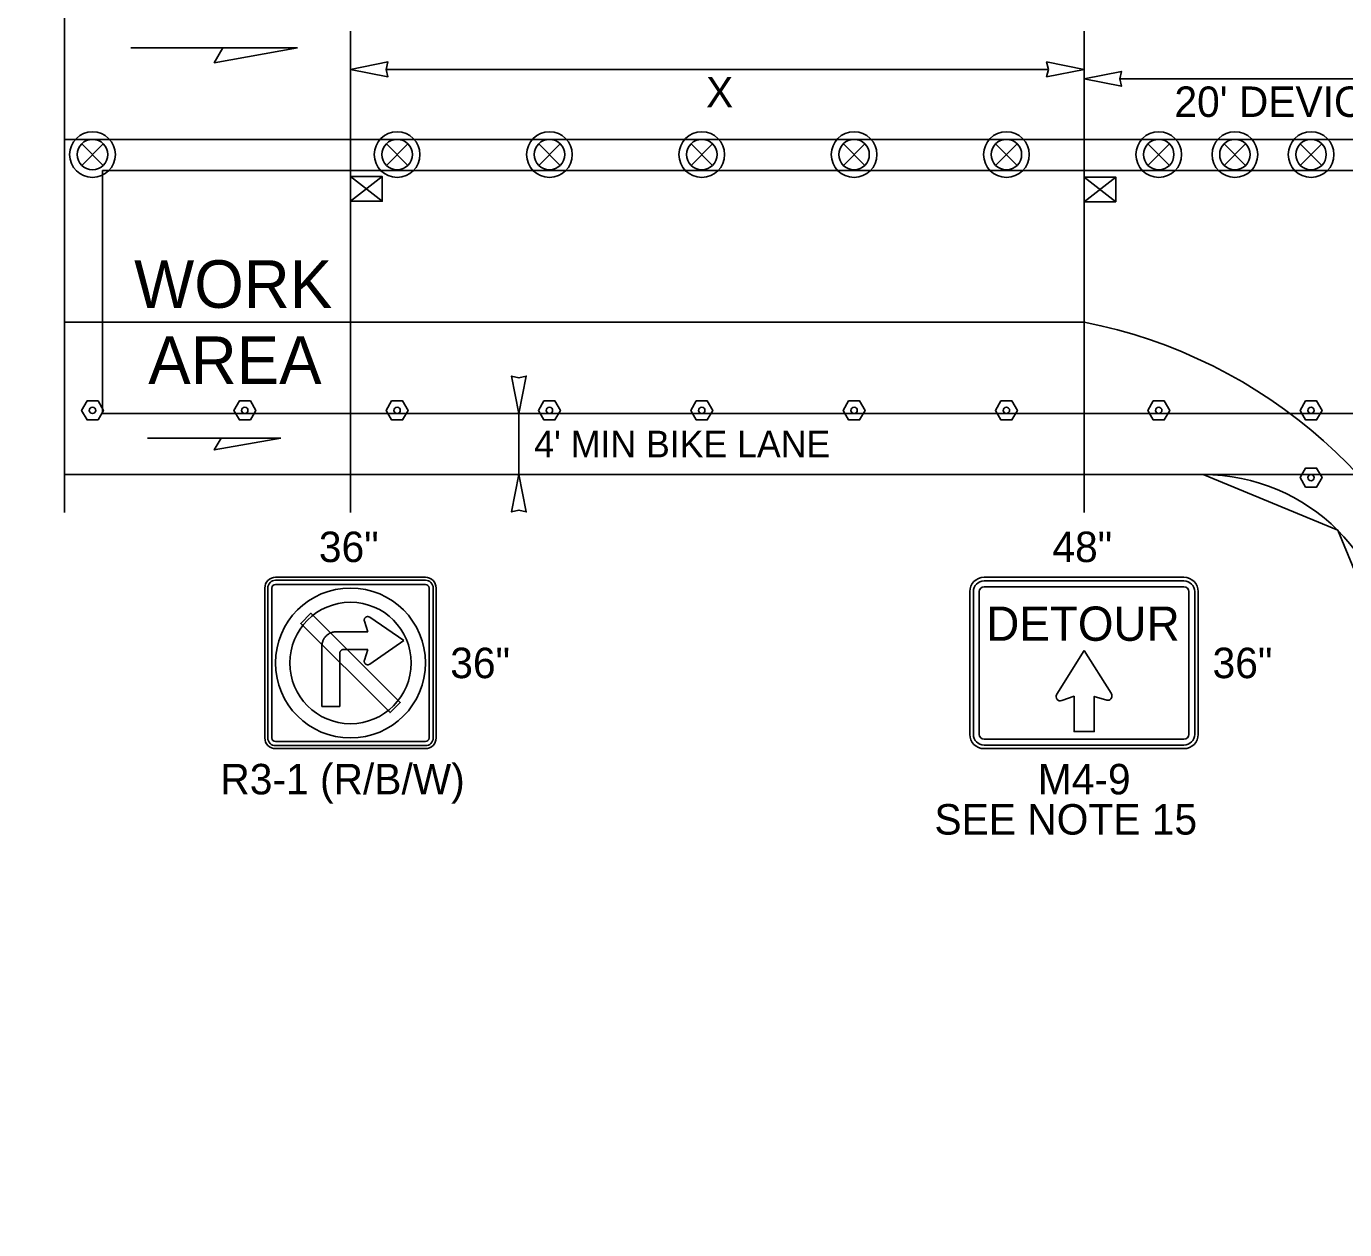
# Model space of a CAD drawing. Extents: x 99958 to 100176, y 99935 to 100011.
# Drawn here: x 100128.115 to 100130.884, y 99972.486 to 99975.014 of the extents above; entities that cross this region are included whole.
import ezdxf

# ---------------------------------------------------------------- set-up
doc = ezdxf.new("R2010")
doc.units = 0
for name, color, linetype in [('RD_ED_ShoulderPavedEdge', 7, 'Continuous'), ('RD_MK_LineEdgeWhite', 7, 'Continuous'), ('RD_MK_LineEdgeYellow', 7, 'Continuous'), ('RD_MK_LineLane', 7, 'Continuous'), ('TR_SN_ConstructionSigns', 7, 'Continuous'), ('TR_WZ_PortableSignMount5ftMinBlk-Org', 7, 'Continuous'), ('TR_WZ_PortableSignMount5ftMinRed-Wht', 7, 'Continuous'), ('TR_WZ_TrafficSafetyDrum', 7, 'Continuous'), ('TR_WZ_TubularMarker', 7, 'Continuous'), ('TR_WZ_WorkAreaLabel', 7, 'Continuous'), ('TR_WZ_WorkZoneDetails', 7, 'Continuous'), ('TR_WZ_WorkZoneTextCurrent', 7, 'Continuous')]:
    doc.layers.add(name, color=color, linetype=linetype)

msp = doc.modelspace()

# ---------------------------------------------------------------- linework, layer by layer
at = {"layer": 'RD_ED_ShoulderPavedEdge'}
msp.add_line((100128.195, 99974.0724), (100130.5869, 99974.0724), dxfattribs=at)
msp.add_arc((100130.5869, 99973.6724), 0.4, 0, 90, dxfattribs=at)
at = {"layer": 'RD_MK_LineEdgeWhite'}
msp.add_arc((100130.132, 99973.3462), 1.0661, 17.8172, 78.9158, dxfattribs=at)
at = {"layer": 'RD_MK_LineEdgeYellow'}
msp.add_line((100128.195, 99974.3924), (100130.3369, 99974.3924), dxfattribs=at)
at = {"layer": 'RD_MK_LineLane'}
msp.add_lwpolyline([(100135.43, 99974.7764), (100128.195, 99974.7764)], dxfattribs=at)
at = {"layer": 'TR_SN_ConstructionSigns'}
for p, q in [((100128.6384, 99973.8564), (100128.9534, 99973.8564)), ((100128.9534, 99973.8564), (100128.6384, 99973.8564)), ((100128.9534, 99973.8564), (100128.6384, 99973.8564)), ((100128.9534, 99973.8502), (100128.6384, 99973.8502)), ((100130.5469, 99973.8564), (100130.1269, 99973.8564)), ((100130.5469, 99973.8489), (100130.1269, 99973.8489)), ((100128.6159, 99973.5189), (100128.6159, 99973.8339)), ((100128.6159, 99973.8339), (100128.6159, 99973.5189)), ((100128.6159, 99973.8339), (100128.6159, 99973.5189)), ((100128.6222, 99973.8339), (100128.6222, 99973.5189)), ((100128.6309, 99973.5189), (100128.6309, 99973.8339)), ((100128.6384, 99973.8414), (100128.9534, 99973.8414)), ((100128.9609, 99973.8339), (100128.9609, 99973.5189)), ((100128.9697, 99973.5189), (100128.9697, 99973.8339)), ((100128.9759, 99973.8339), (100128.9759, 99973.5189)), ((100128.9759, 99973.5189), (100128.9759, 99973.8339)), ((100128.9759, 99973.5189), (100128.9759, 99973.8339)), ((100130.0969, 99973.8264), (100130.0969, 99973.5264)), ((100130.1044, 99973.8264), (100130.1044, 99973.5264)), ((100130.1169, 99973.5264), (100130.1169, 99973.8264)), ((100130.1269, 99973.8364), (100130.5469, 99973.8364)), ((100130.5569, 99973.8264), (100130.5569, 99973.5264)), ((100130.5694, 99973.5264), (100130.5694, 99973.8264)), ((100130.5769, 99973.5264), (100130.5769, 99973.8264)), ((100128.8247, 99973.7671), (100128.8246, 99973.7663)), ((100128.8246, 99973.7663), (100128.8247, 99973.7655)), ((100128.8248, 99973.7678), (100128.8247, 99973.7671)), ((100128.8247, 99973.7655), (100128.8248, 99973.7647)), ((100128.825, 99973.7686), (100128.8248, 99973.7678)), ((100128.8248, 99973.7647), (100128.825, 99973.764)), ((100128.8253, 99973.7693), (100128.825, 99973.7686)), ((100128.825, 99973.764), (100128.8321, 99973.742)), ((100128.8256, 99973.77), (100128.8253, 99973.7693)), ((100128.826, 99973.7707), (100128.8256, 99973.77)), ((100128.8265, 99973.7713), (100128.826, 99973.7707)), ((100128.827, 99973.7718), (100128.8265, 99973.7713)), ((100128.8276, 99973.7723), (100128.827, 99973.7718)), ((100128.8283, 99973.7728), (100128.8276, 99973.7723)), ((100128.829, 99973.7731), (100128.8283, 99973.7728)), ((100128.8297, 99973.7734), (100128.829, 99973.7731)), ((100128.8304, 99973.7736), (100128.8297, 99973.7734)), ((100128.8312, 99973.7738), (100128.8304, 99973.7736)), ((100128.832, 99973.7738), (100128.8312, 99973.7738)), ((100128.8328, 99973.7738), (100128.832, 99973.7738)), ((100128.8335, 99973.7737), (100128.8328, 99973.7738)), ((100128.8343, 99973.7735), (100128.8335, 99973.7737)), ((100128.835, 99973.7733), (100128.8343, 99973.7735)), ((100128.8357, 99973.7729), (100128.835, 99973.7733)), ((100128.8363, 99973.7725), (100128.8357, 99973.7729)), ((100128.9083, 99973.7233), (100128.8363, 99973.7725)), ((100128.7448, 99973.7332), (100128.7437, 99973.7321)), ((100128.7459, 99973.7343), (100128.7448, 99973.7332)), ((100128.7471, 99973.7353), (100128.7459, 99973.7343)), ((100128.7484, 99973.7363), (100128.7471, 99973.7353)), ((100128.7497, 99973.7371), (100128.7484, 99973.7363)), ((100128.751, 99973.738), (100128.7497, 99973.7371)), ((100128.7524, 99973.7387), (100128.751, 99973.738)), ((100128.7538, 99973.7394), (100128.7524, 99973.7387)), ((100128.7552, 99973.74), (100128.7538, 99973.7394)), ((100128.7567, 99973.7405), (100128.7552, 99973.74)), ((100128.7582, 99973.741), (100128.7567, 99973.7405)), ((100128.7598, 99973.7413), (100128.7582, 99973.741)), ((100128.7613, 99973.7416), (100128.7598, 99973.7413)), ((100128.7629, 99973.7418), (100128.7613, 99973.7416)), ((100128.7644, 99973.742), (100128.7629, 99973.7418)), ((100128.766, 99973.742), (100128.7644, 99973.742)), ((100128.8321, 99973.742), (100128.766, 99973.742)), ((100128.7362, 99973.7151), (100128.736, 99973.7136)), ((100128.736, 99973.7136), (100128.736, 99973.712)), ((100128.736, 99973.712), (100128.736, 99973.5847)), ((100128.7364, 99973.7167), (100128.7362, 99973.7151)), ((100128.7367, 99973.7182), (100128.7364, 99973.7167)), ((100128.737, 99973.7198), (100128.7367, 99973.7182)), ((100128.7375, 99973.7213), (100128.737, 99973.7198)), ((100128.738, 99973.7228), (100128.7375, 99973.7213)), ((100128.7386, 99973.7242), (100128.738, 99973.7228)), ((100128.7393, 99973.7256), (100128.7386, 99973.7242)), ((100128.74, 99973.727), (100128.7393, 99973.7256)), ((100128.7409, 99973.7283), (100128.74, 99973.727)), ((100128.7418, 99973.7297), (100128.7409, 99973.7283)), ((100128.7427, 99973.7309), (100128.7418, 99973.7297)), ((100128.7437, 99973.7321), (100128.7427, 99973.7309)), ((100128.8363, 99973.674), (100128.9083, 99973.7233)), ((100128.7735, 99973.6978), (100128.7736, 99973.6986)), ((100128.7735, 99973.697), (100128.7735, 99973.6978)), ((100128.7735, 99973.5847), (100128.7735, 99973.697)), ((100128.7736, 99973.6986), (100128.7738, 99973.6993)), ((100128.7738, 99973.6993), (100128.7741, 99973.7001)), ((100128.7741, 99973.7001), (100128.7745, 99973.7008)), ((100128.7745, 99973.7008), (100128.7749, 99973.7015)), ((100128.7749, 99973.7015), (100128.7754, 99973.702)), ((100128.7754, 99973.702), (100128.776, 99973.7026)), ((100128.776, 99973.7026), (100128.7766, 99973.7031)), ((100128.7766, 99973.7031), (100128.7772, 99973.7035)), ((100128.7772, 99973.7035), (100128.7779, 99973.7039)), ((100128.7779, 99973.7039), (100128.7787, 99973.7042)), ((100128.7787, 99973.7042), (100128.7794, 99973.7044)), ((100128.7794, 99973.7044), (100128.7802, 99973.7045)), ((100128.7802, 99973.7045), (100128.781, 99973.7046)), ((100128.781, 99973.7046), (100128.8321, 99973.7046)), ((100128.8247, 99973.681), (100128.8246, 99973.6802)), ((100128.8246, 99973.6802), (100128.8247, 99973.6795)), ((100128.8248, 99973.6818), (100128.8247, 99973.681)), ((100128.8247, 99973.6795), (100128.8248, 99973.6787)), ((100128.825, 99973.6825), (100128.8248, 99973.6818)), ((100128.8248, 99973.6787), (100128.825, 99973.6779)), ((100128.8321, 99973.7046), (100128.825, 99973.6825)), ((100128.825, 99973.6779), (100128.8253, 99973.6772)), ((100128.8253, 99973.6772), (100128.8256, 99973.6765)), ((100128.8256, 99973.6765), (100128.826, 99973.6759)), ((100128.826, 99973.6759), (100128.8265, 99973.6752)), ((100128.8265, 99973.6752), (100128.827, 99973.6747)), ((100128.827, 99973.6747), (100128.8276, 99973.6742)), ((100128.8276, 99973.6742), (100128.8283, 99973.6738)), ((100128.8283, 99973.6738), (100128.829, 99973.6734)), ((100128.829, 99973.6734), (100128.8297, 99973.6731)), ((100128.8297, 99973.6731), (100128.8304, 99973.6729)), ((100128.8304, 99973.6729), (100128.8312, 99973.6728)), ((100128.8312, 99973.6728), (100128.832, 99973.6727)), ((100128.832, 99973.6727), (100128.8328, 99973.6727)), ((100128.8328, 99973.6727), (100128.8335, 99973.6728)), ((100128.8335, 99973.6728), (100128.8343, 99973.673)), ((100128.8343, 99973.673), (100128.835, 99973.6733)), ((100128.835, 99973.6733), (100128.8357, 99973.6736)), ((100128.8357, 99973.6736), (100128.8363, 99973.674)), ((100128.736, 99973.5847), (100128.7735, 99973.5847)), ((100128.9534, 99973.5114), (100128.6384, 99973.5114)), ((100130.5469, 99973.5164), (100130.1269, 99973.5164)), ((100128.6384, 99973.5027), (100128.9534, 99973.5027)), ((100128.9534, 99973.4964), (100128.6384, 99973.4964)), ((100128.6384, 99973.4964), (100128.9534, 99973.4964)), ((100128.6384, 99973.4964), (100128.9534, 99973.4964)), ((100130.1269, 99973.5039), (100130.5469, 99973.5039)), ((100130.1269, 99973.4964), (100130.5469, 99973.4964))]:
    msp.add_line(p, q, dxfattribs=at)
for points in [[(100128.8961, 99973.5975), (100128.717, 99973.7766), (100128.7128, 99973.7808), (100128.6915, 99973.7596), (100128.8748, 99973.5763), (100128.8791, 99973.5721), (100128.9003, 99973.5933), (100128.8961, 99973.5975)], [(100130.3372, 99973.7023), (100130.2795, 99973.6112), (100130.2789, 99973.6098), (100130.2783, 99973.6072), (100130.2783, 99973.605), (100130.279, 99973.6025), (100130.2806, 99973.5999), (100130.283, 99973.5979), (100130.2849, 99973.5972), (100130.2877, 99973.5969), (100130.2902, 99973.5975), (100130.316, 99973.6065), (100130.316, 99973.5321), (100130.3584, 99973.5321), (100130.3584, 99973.606), (100130.3847, 99973.5983), (100130.3858, 99973.5981), (100130.3873, 99973.598), (100130.3885, 99973.5982), (100130.3898, 99973.5986), (100130.3912, 99973.5993), (100130.3923, 99973.6001), (100130.3934, 99973.6012), (100130.3948, 99973.6035), (100130.3953, 99973.6049), (100130.3955, 99973.606), (100130.3956, 99973.6077), (100130.3953, 99973.6097), (100130.3948, 99973.6113), (100130.3939, 99973.6129), (100130.3372, 99973.7023)]]:
    msp.add_lwpolyline(points, dxfattribs=at)
for radius in [0.1575, 0.1275]:
    msp.add_circle((100128.7959, 99973.6764), radius, dxfattribs=at)
for centre, radius, start, end in [((100128.6384, 99973.8339), 0.0225, 90, 180), ((100128.6384, 99973.8339), 0.0225, 90, 180), ((100128.6384, 99973.8339), 0.0225, 90, 180), ((100128.6384, 99973.8339), 0.0162, 90, 180), ((100128.9534, 99973.8339), 0.0225, 0, 90), ((100128.9534, 99973.8339), 0.0225, 0, 90), ((100128.9534, 99973.8339), 0.0225, 0, 90), ((100128.9534, 99973.8339), 0.0162, 0, 90), ((100130.1269, 99973.8264), 0.03, 90, 180), ((100130.1269, 99973.8264), 0.0225, 90, 180), ((100130.5469, 99973.8264), 0.03, 0, 90), ((100130.5469, 99973.8264), 0.0225, 0, 90), ((100128.6384, 99973.8339), 0.0075, 90, 180), ((100128.9534, 99973.8339), 0.0075, 0, 90), ((100130.1269, 99973.8264), 0.01, 90, 180), ((100130.5469, 99973.8264), 0.01, 0, 90), ((100128.6384, 99973.5189), 0.0225, 180, 270), ((100128.6384, 99973.5189), 0.0225, 180, 270), ((100128.6384, 99973.5189), 0.0225, 180, 270), ((100128.6384, 99973.5189), 0.0162, 180, 270), ((100128.6384, 99973.5189), 0.0075, 180, 270), ((100128.9534, 99973.5189), 0.0225, 270, 0), ((100128.9534, 99973.5189), 0.0225, 270, 0), ((100128.9534, 99973.5189), 0.0162, 270, 0), ((100128.9534, 99973.5189), 0.0075, 270, 0), ((100128.9534, 99973.5189), 0.0225, 270, 0), ((100130.1269, 99973.5264), 0.03, 180, 270), ((100130.1269, 99973.5264), 0.0225, 180, 270), ((100130.1269, 99973.5264), 0.01, 180, 270), ((100130.5469, 99973.5264), 0.03, 270, 0), ((100130.5469, 99973.5264), 0.0225, 270, 0), ((100130.5469, 99973.5264), 0.01, 270, 0)]:
    msp.add_arc(centre, radius, start, end, dxfattribs=at)
at = {"layer": 'TR_WZ_PortableSignMount5ftMinBlk-Org'}
for p, q in [((100130.3369, 99974.6314), (100130.3369, 99974.7114)), ((100130.4037, 99974.6974), (100130.3369, 99974.6454)), ((100130.4037, 99974.6454), (100130.3369, 99974.6974)), ((100130.3703, 99974.6714), (100130.3703, 99974.6714)), ((100130.3704, 99974.6715), (100130.3704, 99974.6715))]:
    msp.add_line(p, q, dxfattribs=at)
for points in [[(100130.4037, 99974.6974), (100130.4037, 99974.6454), (100130.3369, 99974.6454), (100130.3369, 99974.6974)], [(100130.3369, 99974.6454), (100130.4037, 99974.6454), (100130.4037, 99974.6974), (100130.3369, 99974.6974)]]:
    msp.add_lwpolyline(points, close=True, dxfattribs=at)
at = {"layer": 'TR_WZ_PortableSignMount5ftMinRed-Wht'}
for p, q in [((100128.7959, 99974.7124), (100128.7959, 99974.6324)), ((100128.8626, 99974.6464), (100128.7959, 99974.6984)), ((100128.8626, 99974.6984), (100128.7959, 99974.6464)), ((100128.8293, 99974.6725), (100128.8293, 99974.6725)), ((100128.8294, 99974.6724), (100128.8294, 99974.6724))]:
    msp.add_line(p, q, dxfattribs=at)
for points in [[(100128.8626, 99974.6464), (100128.8626, 99974.6984), (100128.7959, 99974.6984), (100128.7959, 99974.6464)], [(100128.7959, 99974.6984), (100128.8626, 99974.6984), (100128.8626, 99974.6464), (100128.7959, 99974.6464)]]:
    msp.add_lwpolyline(points, close=True, dxfattribs=at)
at = {"layer": 'TR_WZ_TrafficSafetyDrum'}
for p, q in [((100128.2313, 99974.7671), (100128.2765, 99974.7218)), ((100128.2765, 99974.7671), (100128.2313, 99974.7218)), ((100128.8713, 99974.7671), (100128.9165, 99974.7218)), ((100128.9165, 99974.7671), (100128.8713, 99974.7218)), ((100129.1913, 99974.7671), (100129.2365, 99974.7218)), ((100129.2365, 99974.7671), (100129.1913, 99974.7218)), ((100129.5113, 99974.7671), (100129.5565, 99974.7218)), ((100129.5565, 99974.7671), (100129.5113, 99974.7218)), ((100129.8313, 99974.7671), (100129.8765, 99974.7218)), ((100129.8765, 99974.7671), (100129.8313, 99974.7218)), ((100130.1513, 99974.7671), (100130.1965, 99974.7218)), ((100130.1965, 99974.7671), (100130.1513, 99974.7218)), ((100130.4713, 99974.7671), (100130.5165, 99974.7218)), ((100130.5165, 99974.7671), (100130.4713, 99974.7218)), ((100130.6313, 99974.7671), (100130.6765, 99974.7218)), ((100130.6765, 99974.7671), (100130.6313, 99974.7218)), ((100130.7913, 99974.7671), (100130.8365, 99974.7218)), ((100130.8365, 99974.7671), (100130.7913, 99974.7218))]:
    msp.add_line(p, q, dxfattribs=at)
for centre, radius in [((100128.2539, 99974.7445), 0.048), ((100128.2539, 99974.7445), 0.048), ((100128.8939, 99974.7445), 0.048), ((100128.8939, 99974.7445), 0.048), ((100129.2139, 99974.7445), 0.048), ((100129.2139, 99974.7445), 0.048), ((100129.5339, 99974.7445), 0.048), ((100129.5339, 99974.7445), 0.048), ((100129.8539, 99974.7445), 0.048), ((100129.8539, 99974.7445), 0.048), ((100130.1739, 99974.7445), 0.048), ((100130.1739, 99974.7445), 0.048), ((100130.4939, 99974.7445), 0.048), ((100130.4939, 99974.7445), 0.048), ((100130.6539, 99974.7445), 0.048), ((100130.6539, 99974.7445), 0.048), ((100130.8139, 99974.7445), 0.048), ((100130.8139, 99974.7445), 0.048), ((100128.2539, 99974.7445), 0.032), ((100128.8939, 99974.7445), 0.032), ((100129.2139, 99974.7445), 0.032), ((100129.5339, 99974.7445), 0.032), ((100129.8539, 99974.7445), 0.032), ((100130.1739, 99974.7445), 0.032), ((100130.4939, 99974.7445), 0.032), ((100130.6539, 99974.7445), 0.032), ((100130.8139, 99974.7445), 0.032)]:
    msp.add_circle(centre, radius, dxfattribs=at)
at = {"layer": 'TR_WZ_TubularMarker'}
for points in [[(100128.2308, 99974.2071), (100128.2424, 99974.2271), (100128.2655, 99974.2271), (100128.277, 99974.2071), (100128.2655, 99974.1871), (100128.2424, 99974.1871)], [(100128.5508, 99974.2071), (100128.5624, 99974.2271), (100128.5855, 99974.2271), (100128.597, 99974.2071), (100128.5855, 99974.1871), (100128.5624, 99974.1871)], [(100128.8708, 99974.2071), (100128.8824, 99974.2271), (100128.9055, 99974.2271), (100128.917, 99974.2071), (100128.9055, 99974.1871), (100128.8824, 99974.1871)], [(100129.1908, 99974.2071), (100129.2024, 99974.2271), (100129.2255, 99974.2271), (100129.237, 99974.2071), (100129.2255, 99974.1871), (100129.2024, 99974.1871)], [(100129.5108, 99974.2071), (100129.5224, 99974.2271), (100129.5455, 99974.2271), (100129.557, 99974.2071), (100129.5455, 99974.1871), (100129.5224, 99974.1871)], [(100129.8308, 99974.2071), (100129.8424, 99974.2271), (100129.8655, 99974.2271), (100129.877, 99974.2071), (100129.8655, 99974.1871), (100129.8424, 99974.1871)], [(100130.1508, 99974.2071), (100130.1624, 99974.2271), (100130.1855, 99974.2271), (100130.197, 99974.2071), (100130.1855, 99974.1871), (100130.1624, 99974.1871)], [(100130.4708, 99974.2071), (100130.4824, 99974.2271), (100130.5055, 99974.2271), (100130.517, 99974.2071), (100130.5055, 99974.1871), (100130.4824, 99974.1871)], [(100130.7908, 99974.2071), (100130.8024, 99974.2271), (100130.8255, 99974.2271), (100130.837, 99974.2071), (100130.8255, 99974.1871), (100130.8024, 99974.1871)], [(100130.7908, 99974.0658), (100130.8024, 99974.0858), (100130.8255, 99974.0858), (100130.837, 99974.0658), (100130.8255, 99974.0458), (100130.8024, 99974.0458)]]:
    msp.add_lwpolyline(points, close=True, dxfattribs=at)
for points in [[(100128.2424, 99974.1871), (100128.2655, 99974.1871), (100128.277, 99974.2071), (100128.2655, 99974.2271), (100128.2424, 99974.2271), (100128.2308, 99974.2071), (100128.2424, 99974.1871)], [(100128.5624, 99974.1871), (100128.5855, 99974.1871), (100128.597, 99974.2071), (100128.5855, 99974.2271), (100128.5624, 99974.2271), (100128.5508, 99974.2071), (100128.5624, 99974.1871)], [(100128.8824, 99974.1871), (100128.9055, 99974.1871), (100128.917, 99974.2071), (100128.9055, 99974.2271), (100128.8824, 99974.2271), (100128.8708, 99974.2071), (100128.8824, 99974.1871)], [(100129.2024, 99974.1871), (100129.2255, 99974.1871), (100129.237, 99974.2071), (100129.2255, 99974.2271), (100129.2024, 99974.2271), (100129.1908, 99974.2071), (100129.2024, 99974.1871)], [(100129.5224, 99974.1871), (100129.5455, 99974.1871), (100129.557, 99974.2071), (100129.5455, 99974.2271), (100129.5224, 99974.2271), (100129.5108, 99974.2071), (100129.5224, 99974.1871)], [(100129.8424, 99974.1871), (100129.8655, 99974.1871), (100129.877, 99974.2071), (100129.8655, 99974.2271), (100129.8424, 99974.2271), (100129.8308, 99974.2071), (100129.8424, 99974.1871)], [(100130.1624, 99974.1871), (100130.1855, 99974.1871), (100130.197, 99974.2071), (100130.1855, 99974.2271), (100130.1624, 99974.2271), (100130.1508, 99974.2071), (100130.1624, 99974.1871)], [(100130.4824, 99974.1871), (100130.5055, 99974.1871), (100130.517, 99974.2071), (100130.5055, 99974.2271), (100130.4824, 99974.2271), (100130.4708, 99974.2071), (100130.4824, 99974.1871)], [(100130.8024, 99974.1871), (100130.8255, 99974.1871), (100130.837, 99974.2071), (100130.8255, 99974.2271), (100130.8024, 99974.2271), (100130.7908, 99974.2071), (100130.8024, 99974.1871)], [(100130.8024, 99974.0458), (100130.8255, 99974.0458), (100130.837, 99974.0658), (100130.8255, 99974.0858), (100130.8024, 99974.0858), (100130.7908, 99974.0658), (100130.8024, 99974.0458)]]:
    msp.add_lwpolyline(points, dxfattribs=at)
for centre in [(100128.2539, 99974.2071), (100128.5739, 99974.2071), (100128.8939, 99974.2071), (100129.2139, 99974.2071), (100129.5339, 99974.2071), (100129.8539, 99974.2071), (100130.1739, 99974.2071), (100130.4939, 99974.2071), (100130.8139, 99974.2071), (100130.8139, 99974.0658)]:
    msp.add_circle(centre, 0.00667, dxfattribs=at)
at = {"layer": 'TR_WZ_WorkZoneDetails'}
for p, q in [((100128.7959, 99973.9924), (100128.7959, 99975.0036)), ((100130.3369, 99973.9924), (100130.3369, 99975.0036)), ((100128.5276, 99974.9685), (100128.3347, 99974.9685)), ((100130.262, 99974.9236), (100128.8709, 99974.9236)), ((100132.682, 99974.9036), (100130.4119, 99974.9036)), ((100129.2139, 99974.2004), (100129.0859, 99974.2004)), ((100129.1499, 99974.0724), (100129.1499, 99974.2004)), ((100128.524, 99974.1488), (100128.3697, 99974.1488)), ((100129.2139, 99974.0724), (100129.0859, 99974.0724))]:
    msp.add_line(p, q, dxfattribs=at)
msp.add_lwpolyline([(100128.195, 99973.9924), (100128.195, 99975.275), (100128.115, 99975.275), (100128.275, 99975.4299), (100128.195, 99975.4299), (100128.195, 99976.7124)], dxfattribs=at)
for points in [[(100128.6848, 99974.9685), (100128.5097, 99974.9376), (100128.5276, 99974.9685)], [(100128.7959, 99974.9236), (100128.8745, 99974.9082), (100128.8709, 99974.9236), (100128.8745, 99974.9391)], [(100130.3369, 99974.9236), (100130.2583, 99974.9082), (100130.262, 99974.9236), (100130.2583, 99974.9391)], [(100130.3369, 99974.9036), (100130.4156, 99974.8882), (100130.4119, 99974.9036), (100130.4156, 99974.9191)], [(100128.275, 99974.7114), (100128.275, 99974.2004), (100130.4939, 99974.2004), (100130.8139, 99974.2004), (100130.8139, 99974.2004), (100130.8139, 99974.2004), (100131.1339, 99974.2004), (100131.1339, 99974.2004), (100131.1339, 99974.2004), (100131.7739, 99974.2004), (100132.0939, 99974.2004), (100132.5069, 99974.2004), (100132.5069, 99974.2004), (100135.35, 99974.2004), (100135.35, 99974.7114)], [(100129.1499, 99974.2004), (100129.1653, 99974.2791), (100129.1499, 99974.2754), (100129.1345, 99974.2791)], [(100128.6498, 99974.1488), (100128.5097, 99974.1241), (100128.524, 99974.1488)], [(100129.1499, 99974.0724), (100129.1653, 99973.9938), (100129.1499, 99973.9975), (100129.1345, 99973.9938)], [(100130.5869, 99974.0724), (100130.8698, 99973.9553), (100130.9869, 99973.6724), (100130.9869, 99972.4859), (100130.9869, 99972.4859), (100130.9869, 99972.4859), (100131.5269, 99972.4859), (100131.5269, 99972.4859), (100131.5269, 99972.4859), (100132.1069, 99972.4859), (100132.1069, 99973.6724), (100132.2241, 99973.9553), (100132.2241, 99973.9553), (100132.5069, 99974.0724), (100131.4539, 99974.0724)]]:
    msp.add_lwpolyline(points, close=True, dxfattribs=at)

# ---------------------------------------------------------------- texts
at = {"layer": 'TR_SN_ConstructionSigns'}
for s, height, p in [('36"', 0.064, (100128.7295, 99973.8884)), ('48"', 0.064, (100130.2705, 99973.8884)), ('DETOUR', 0.072, (100130.1314, 99973.723)), ('36"', 0.064, (100129.0055, 99973.6445)), ('36"', 0.064, (100130.607, 99973.6445)), ('R3-1 (R/B/W)', 0.064, (100128.5225, 99973.4004)), ('M4-9', 0.064, (100130.2398, 99973.4004)), ('SEE NOTE 15', 0.064, (100130.0227, 99973.3159))]:
    msp.add_text(s, height=height, rotation=360, dxfattribs=at).set_placement(p)
at = {"layer": 'TR_WZ_WorkAreaLabel'}
for s, p in [('WORK', (100128.3414, 99974.4225)), ('AREA', (100128.3711, 99974.2624))]:
    msp.add_text(s, height=0.1, dxfattribs=at).set_placement(p)
at = {"layer": 'TR_WZ_WorkZoneTextCurrent'}
for s, height, p in [('X', 0.064, (100129.5429, 99974.8436)), ("20' DEVICE SPACING ACROSS INTERSECTION", 0.064, (100130.5269, 99974.8236)), ("4' MIN BIKE LANE", 0.056, (100129.1819, 99974.1084))]:
    msp.add_text(s, height=height, dxfattribs=at).set_placement(p)

doc.saveas('drawing.dxf')
